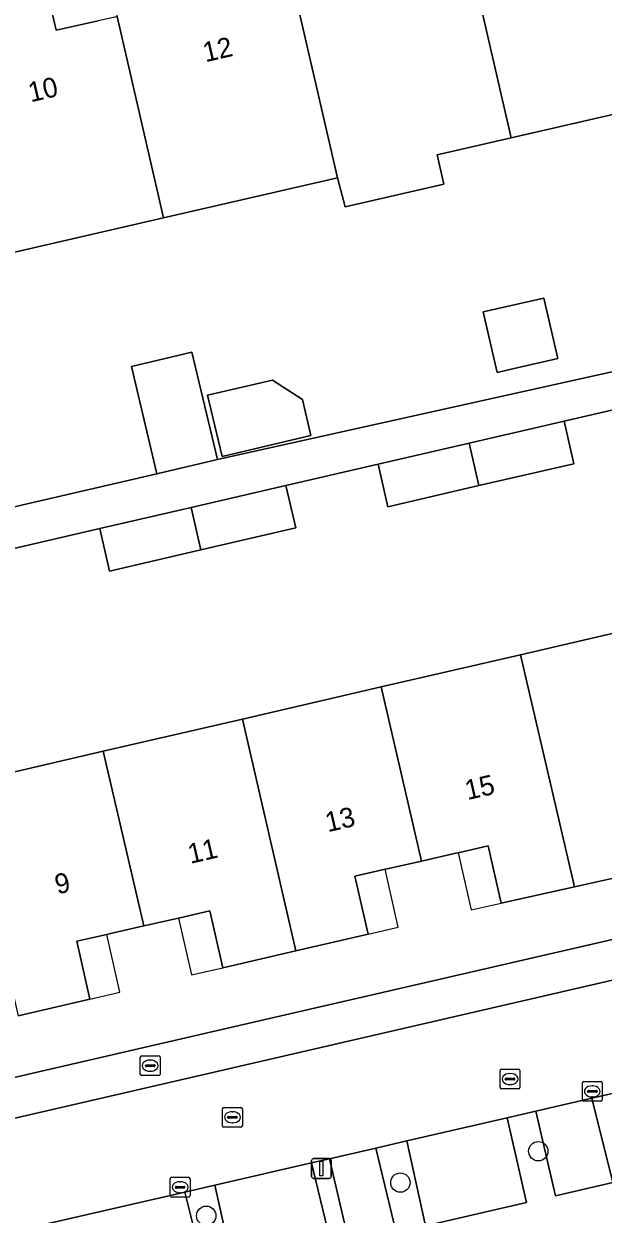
# Model space of a CAD drawing. Extents: x 156412 to 157779, y 382335 to 383768.
# Drawn here: x 156748.6 to 156777.8, y 382740.4 to 382800.5 of the extents above; entities that cross this region are included whole.
import ezdxf

# ---------------------------------------------------------------- set-up
doc = ezdxf.new("R2010")
doc.units = 0
for name, color, linetype in [('IMGEO_Boom', 7, 'Continuous'), ('IMGEO_Brandkraan', 7, 'Continuous'), ('IMGEO_Erf', 7, 'Continuous'), ('IMGEO_Kolk', 7, 'Continuous'), ('IMGEO_Lichtmast', 7, 'Continuous'), ('IMGEO_Pand', 7, 'Continuous'), ('IMGEO_Pand_nummerreeks', 7, 'Continuous'), ('IMGEO_Pand_overbouw', 7, 'Continuous'), ('IMGEO_Parkeervlak_open', 7, 'Continuous'), ('IMGEO_Rijbaan_lokaal_gesloten', 7, 'Continuous'), ('IMGEO_Rioolput', 7, 'Continuous'), ('IMGEO_Voetpad_open', 7, 'Continuous')]:
    doc.layers.add(name, color=color, linetype=linetype)

msp = doc.modelspace()

# ---------------------------------------------------------------- linework, layer by layer
at = {"layer": 'IMGEO_Boom'}
for centre in [(156774.54, 382743.611), (156767.583, 382742.024), (156757.788, 382740.35)]:
    msp.add_circle(centre, 0.489, dxfattribs=at)
at = {"layer": 'IMGEO_Brandkraan'}
for p, q in [((156754.46, 382747.503), (156754.46, 382748.355)), ((156754.535, 382748.429), (156755.387, 382748.429)), ((156755.461, 382748.355), (156755.461, 382747.503)), ((156754.719, 382747.923), (156754.719, 382747.935)), ((156755.157, 382747.886), (156754.759, 382747.886)), ((156754.762, 382747.972), (156755.16, 382747.972)), ((156754.948, 382748.209), (156754.973, 382748.209)), ((156755.203, 382747.935), (156755.203, 382747.923)), ((156755.387, 382747.429), (156754.535, 382747.429)), ((156754.971, 382747.649), (156754.946, 382747.649))]:
    msp.add_line(p, q, dxfattribs=at)
for points in [[(156754.46, 382747.503), (156754.46, 382748.355)], [(156754.535, 382748.429), (156755.387, 382748.429)], [(156755.461, 382748.355), (156755.461, 382747.503)], [(156755.387, 382747.429), (156754.535, 382747.429)]]:
    msp.add_lwpolyline(points, dxfattribs=at)
for centre, radius, start, end in [((156754.537, 382748.353), 0.0765, 91.55205, 178.44795), ((156754.537, 382748.353), 0.0765, 91.55205, 178.44795), ((156755.385, 382748.353), 0.0765, 1.55205, 88.44795), ((156755.385, 382748.353), 0.0765, 1.55205, 88.44795), ((156754.759, 382747.932), 0.0403, 85.87752, 175.75265), ((156754.756, 382747.922), 0.0366, 178.93798, 274.71019), ((156755.16, 382747.929), 0.043, 264.86636, 352.45326), ((156755.164, 382747.934), 0.0386, 1.73085, 96.63898), ((156754.537, 382747.505), 0.0765, 181.55205, 268.44795), ((156754.537, 382747.505), 0.0765, 181.55205, 268.44795), ((156755.385, 382747.505), 0.0765, 271.55205, 358.44795), ((156755.385, 382747.505), 0.0765, 271.55205, 358.44795)]:
    msp.add_arc(centre, radius, start, end, dxfattribs=at)
for centre, major_axis, ratio, start_param, end_param in [((156754.947, 382747.929), (-0.387, 0.002), 0.722429, 4.712389, 7.853982), ((156754.972, 382747.929), (-0.39, 0.002), 0.717154, 1.570796, 4.712389)]:
    msp.add_ellipse(centre, major_axis=major_axis, ratio=ratio, start_param=start_param, end_param=end_param, dxfattribs=at)
at = {"layer": 'IMGEO_Erf'}
for points in [[(156749.747, 382802.241), (156750.209, 382800.213), (156752.332, 382800.682)], [(156714.452, 382768.346), (156755.297, 382777.813), (156754.022, 382783.223), (156757.067, 382783.957), (156758.348, 382778.532), (156782.042, 382783.801), (156781.512, 382786.185), (156784.308, 382786.805), (156784.837, 382784.421), (156784.918, 382784.438), (156782.104, 382796.837), (156773.17, 382794.779), (156769.439, 382793.919), (156769.78, 382792.438), (156764.802, 382791.291), (156764.402, 382792.758), (156755.634, 382790.738), (156746.866, 382788.718)], [(156745.585, 382762.179), (156752.593, 382763.802), (156759.61, 382765.428), (156766.618, 382767.051), (156773.645, 382768.679), (156780.656, 382770.302), (156787.812, 382771.96), (156785.823, 382780.519), (156781.141, 382779.436), (156780.645, 382781.578), (156775.843, 382780.467), (156776.339, 382778.324), (156771.546, 382777.215), (156766.95, 382776.152), (156766.454, 382778.295), (156761.808, 382777.22), (156762.304, 382775.077), (156757.519, 382773.97), (156752.915, 382772.905), (156752.419, 382775.048), (156747.802, 382773.98)], [(156779.993, 382757.773), (156776.368, 382756.96), (156772.667, 382756.13), (156772.011, 382759.024), (156770.502, 382758.681), (156770.374, 382758.652), (156768.655, 382758.262), (156766.92, 382757.868), (156766.813, 382757.844), (156765.292, 382757.499), (156765.958, 382754.567), (156762.316, 382753.727), (156758.622, 382752.874), (156757.972, 382755.741), (156756.389, 382755.382), (156754.636, 382754.984), (156752.884, 382754.586), (156752.766, 382754.559), (156751.253, 382754.216), (156751.919, 382751.283), (156748.299, 382750.443)], [(156720.792, 382741.02), (156759.674, 382750), (156791.208, 382757.283)]]:
    msp.add_lwpolyline(points, dxfattribs=at)
for points in [[(156771.766, 382785.986), (156774.823, 382786.688), (156775.523, 382783.635), (156773.1, 382783.079), (156772.466, 382782.933)], [(156757.859, 382781.779), (156761.13, 382782.549), (156762.638, 382781.572), (156763.07, 382779.741), (156758.589, 382778.685)]]:
    msp.add_lwpolyline(points, close=True, dxfattribs=at)
at = {"layer": 'IMGEO_Kolk'}
for p, q in [((156776.839, 382747.129), (156777.691, 382747.129)), ((156776.764, 382746.203), (156776.764, 382747.055)), ((156777.023, 382746.623), (156777.023, 382746.635)), ((156777.461, 382746.586), (156777.063, 382746.586)), ((156777.066, 382746.672), (156777.464, 382746.672)), ((156777.252, 382746.909), (156777.277, 382746.909)), ((156777.507, 382746.635), (156777.507, 382746.623)), ((156777.765, 382747.055), (156777.765, 382746.203)), ((156777.691, 382746.129), (156776.839, 382746.129)), ((156777.275, 382746.349), (156777.25, 382746.349)), ((156756.045, 382742.292), (156756.897, 382742.292)), ((156755.97, 382741.366), (156755.97, 382742.218)), ((156756.229, 382741.786), (156756.229, 382741.798)), ((156756.667, 382741.749), (156756.269, 382741.749)), ((156756.272, 382741.835), (156756.67, 382741.835)), ((156756.458, 382742.072), (156756.483, 382742.072)), ((156756.713, 382741.798), (156756.713, 382741.786)), ((156756.971, 382742.218), (156756.971, 382741.366)), ((156756.897, 382741.292), (156756.045, 382741.292)), ((156756.481, 382741.512), (156756.456, 382741.512))]:
    msp.add_line(p, q, dxfattribs=at)
for points in [[(156776.839, 382747.129), (156777.691, 382747.129)], [(156776.764, 382746.203), (156776.764, 382747.055)], [(156777.765, 382747.055), (156777.765, 382746.203)], [(156777.691, 382746.129), (156776.839, 382746.129)], [(156756.045, 382742.292), (156756.897, 382742.292)], [(156755.97, 382741.366), (156755.97, 382742.218)], [(156756.971, 382742.218), (156756.971, 382741.366)], [(156756.897, 382741.292), (156756.045, 382741.292)]]:
    msp.add_lwpolyline(points, dxfattribs=at)
for centre, radius, start, end in [((156776.841, 382747.053), 0.0765, 91.55205, 178.44795), ((156776.841, 382747.053), 0.0765, 91.55205, 178.44795), ((156777.689, 382747.053), 0.0765, 1.55205, 88.44795), ((156777.689, 382747.053), 0.0765, 1.55205, 88.44795), ((156777.063, 382746.632), 0.0403, 85.87752, 175.75265), ((156777.06, 382746.622), 0.0366, 178.93798, 274.71019), ((156777.464, 382746.629), 0.043, 264.86636, 352.45326), ((156777.468, 382746.634), 0.0386, 1.73085, 96.63898), ((156776.841, 382746.205), 0.0765, 181.55205, 268.44795), ((156776.841, 382746.205), 0.0765, 181.55205, 268.44795), ((156777.689, 382746.205), 0.0765, 271.55205, 358.44795), ((156777.689, 382746.205), 0.0765, 271.55205, 358.44795), ((156756.047, 382742.216), 0.0765, 91.55205, 178.44795), ((156756.047, 382742.216), 0.0765, 91.55205, 178.44795), ((156756.895, 382742.216), 0.0765, 1.55205, 88.44795), ((156756.895, 382742.216), 0.0765, 1.55205, 88.44795), ((156756.269, 382741.795), 0.0403, 85.87752, 175.75265), ((156756.266, 382741.785), 0.0366, 178.93798, 274.71019), ((156756.67, 382741.792), 0.043, 264.86636, 352.45326), ((156756.674, 382741.797), 0.0386, 1.73085, 96.63898), ((156756.047, 382741.368), 0.0765, 181.55205, 268.44795), ((156756.047, 382741.368), 0.0765, 181.55205, 268.44795), ((156756.895, 382741.368), 0.0765, 271.55205, 358.44795), ((156756.895, 382741.368), 0.0765, 271.55205, 358.44795)]:
    msp.add_arc(centre, radius, start, end, dxfattribs=at)
for centre, major_axis, ratio, start_param, end_param in [((156777.251, 382746.629), (-0.387, 0.002), 0.722429, 4.712389, 7.853982), ((156777.276, 382746.629), (-0.39, 0.002), 0.717154, 1.570796, 4.712389), ((156756.457, 382741.792), (-0.387, 0.002), 0.722429, 4.712389, 7.853982), ((156756.482, 382741.792), (-0.39, 0.002), 0.717154, 1.570796, 4.712389)]:
    msp.add_ellipse(centre, major_axis=major_axis, ratio=ratio, start_param=start_param, end_param=end_param, dxfattribs=at)
at = {"layer": 'IMGEO_Lichtmast'}
for p, q in [((156763.101, 382742.339), (156763.101, 382743.139)), ((156763.101, 382743.139), (156763.101, 382742.339)), ((156763.201, 382743.239), (156763.991, 382743.239)), ((156763.991, 382743.239), (156763.201, 382743.239)), ((156764.091, 382743.139), (156764.091, 382742.339)), ((156764.091, 382742.339), (156764.091, 382743.139)), ((156763.991, 382742.239), (156763.201, 382742.239)), ((156763.201, 382742.239), (156763.991, 382742.239))]:
    msp.add_line(p, q, dxfattribs=at)
msp.add_lwpolyline([(156763.521, 382743.114), (156763.671, 382743.114), (156763.671, 382742.364), (156763.521, 382742.364), (156763.521, 382743.114)], dxfattribs=at)
for centre, start, end in [((156763.201, 382743.139), 90, 180), ((156763.201, 382743.139), 90, 180), ((156763.991, 382743.139), 0, 90), ((156763.991, 382743.139), 360, 90), ((156763.201, 382742.339), 180, 270), ((156763.201, 382742.339), 180, 270), ((156763.991, 382742.339), 270, 0), ((156763.991, 382742.339), 270, 0)]:
    msp.add_arc(centre, 0.1, start, end, dxfattribs=at)
at = {"layer": 'IMGEO_Pand'}
for points in [[(156779.772, 382807.008), (156776.501, 382806.275), (156776.034, 382808.302), (156773.462, 382807.709), (156773.264, 382808.567), (156770.171, 382807.854), (156770.837, 382804.948), (156773.17, 382794.779), (156782.104, 382796.837)], [(156770.837, 382804.948), (156770.627, 382804.901), (156770.011, 382804.764), (156767.728, 382804.254), (156767.262, 382806.281), (156764.689, 382805.69), (156764.492, 382806.547), (156761.396, 382805.835), (156762.07, 382802.905), (156764.402, 382792.758), (156764.802, 382791.291), (156769.78, 382792.438), (156769.439, 382793.919), (156773.17, 382794.779)], [(156762.07, 382802.905), (156761.86, 382802.859), (156761.094, 382802.691), (156758.959, 382802.223), (156758.5, 382804.252), (156755.925, 382803.67), (156755.731, 382804.528), (156752.619, 382803.824), (156753.294, 382800.894), (156755.634, 382790.738), (156764.402, 382792.758)], [(156753.294, 382800.894), (156753.109, 382800.853), (156752.332, 382800.682), (156750.209, 382800.213), (156749.747, 382802.241), (156747.173, 382801.655), (156746.977, 382802.513), (156743.854, 382801.802), (156744.524, 382798.891), (156746.866, 382788.718), (156755.634, 382790.738)], [(156771.766, 382785.986), (156772.466, 382782.933), (156773.1, 382783.079), (156775.523, 382783.635), (156774.823, 382786.688)], [(156754.022, 382783.223), (156755.297, 382777.813), (156758.348, 382778.532), (156757.067, 382783.957)], [(156757.859, 382781.779), (156758.589, 382778.685), (156763.07, 382779.741), (156762.638, 382781.572), (156761.13, 382782.549)], [(156771.546, 382777.215), (156776.339, 382778.324), (156775.843, 382780.467), (156771.048, 382779.358)], [(156771.546, 382777.215), (156771.048, 382779.358), (156766.454, 382778.295), (156766.95, 382776.152)], [(156757.023, 382776.113), (156757.519, 382773.97), (156762.304, 382775.077), (156761.808, 382777.22)], [(156757.023, 382776.113), (156752.419, 382775.048), (156752.915, 382772.905), (156757.519, 382773.97)], [(156773.645, 382768.679), (156776.368, 382756.96), (156779.993, 382757.773), (156779.327, 382760.705), (156780.967, 382761.077), (156782.711, 382761.473), (156780.656, 382770.302)], [(156773.645, 382768.679), (156766.618, 382767.051), (156768.655, 382758.262), (156770.374, 382758.652), (156770.502, 382758.681), (156772.011, 382759.024), (156772.667, 382756.13), (156776.368, 382756.96)], [(156766.618, 382767.051), (156759.61, 382765.428), (156762.316, 382753.727), (156765.958, 382754.567), (156765.292, 382757.499), (156766.813, 382757.844), (156766.92, 382757.868), (156768.655, 382758.262)], [(156754.636, 382754.984), (156756.389, 382755.382), (156757.972, 382755.741), (156758.622, 382752.874), (156762.316, 382753.727), (156759.61, 382765.428), (156752.593, 382763.802)], [(156752.593, 382763.802), (156745.585, 382762.179), (156748.299, 382750.443), (156751.919, 382751.283), (156751.253, 382754.216), (156752.766, 382754.559), (156752.884, 382754.586), (156754.636, 382754.984)]]:
    msp.add_lwpolyline(points, close=True, dxfattribs=at)
at = {"layer": 'IMGEO_Pand_overbouw'}
for points in [[(156772.667, 382756.13), (156772.011, 382759.024), (156770.502, 382758.681), (156771.159, 382755.792)], [(156767.478, 382754.918), (156766.813, 382757.844), (156765.292, 382757.499), (156765.958, 382754.567)], [(156758.622, 382752.874), (156757.972, 382755.741), (156756.389, 382755.382), (156757.041, 382752.509)], [(156751.919, 382751.283), (156753.431, 382751.634), (156752.766, 382754.559), (156751.253, 382754.216)]]:
    msp.add_lwpolyline(points, close=True, dxfattribs=at)
at = {"layer": 'IMGEO_Parkeervlak_open'}
for points in [[(156777.247, 382746.283), (156774.409, 382745.628), (156775.402, 382741.359), (156778.299, 382742.027)], [(156772.97, 382745.297), (156767.902, 382744.128), (156768.858, 382739.85), (156773.943, 382741.023)], [(156766.346, 382743.769), (156764.008, 382743.229), (156764.993, 382738.959), (156767.373, 382739.508)], [(156763.1, 382743.02), (156758.224, 382741.895), (156759.172, 382737.618), (156764.127, 382738.76)], [(156756.708, 382741.545), (156749.752, 382739.941), (156750.745, 382735.675), (156757.767, 382737.294)]]:
    msp.add_lwpolyline(points, close=True, dxfattribs=at)
at = {"layer": 'IMGEO_Rijbaan_lokaal_gesloten'}
for points in [[(156830.11, 382764.227), (156721.265, 382739.07)], [(156749.752, 382739.941), (156756.708, 382741.545), (156758.224, 382741.895), (156763.1, 382743.02), (156764.008, 382743.229), (156766.346, 382743.769), (156767.902, 382744.128), (156772.97, 382745.297), (156774.409, 382745.628), (156777.247, 382746.283), (156778.791, 382746.639)]]:
    msp.add_lwpolyline(points, dxfattribs=at)
at = {"layer": 'IMGEO_Rioolput'}
for p, q in [((156772.615, 382746.828), (156772.615, 382747.68)), ((156772.69, 382747.754), (156773.542, 382747.754)), ((156773.616, 382747.68), (156773.616, 382746.828)), ((156772.874, 382747.248), (156772.874, 382747.26)), ((156773.312, 382747.211), (156772.914, 382747.211)), ((156772.917, 382747.297), (156773.315, 382747.297)), ((156773.103, 382747.534), (156773.128, 382747.534)), ((156773.358, 382747.26), (156773.358, 382747.248)), ((156773.542, 382746.754), (156772.69, 382746.754)), ((156773.126, 382746.974), (156773.101, 382746.974)), ((156758.609, 382744.898), (156758.609, 382745.75)), ((156758.684, 382745.824), (156759.536, 382745.824)), ((156758.868, 382745.318), (156758.868, 382745.33)), ((156759.306, 382745.281), (156758.908, 382745.281)), ((156758.911, 382745.367), (156759.309, 382745.367)), ((156759.097, 382745.604), (156759.122, 382745.604)), ((156759.352, 382745.33), (156759.352, 382745.318)), ((156759.61, 382745.75), (156759.61, 382744.898)), ((156759.536, 382744.824), (156758.684, 382744.824)), ((156759.12, 382745.044), (156759.095, 382745.044))]:
    msp.add_line(p, q, dxfattribs=at)
for points in [[(156772.615, 382746.828), (156772.615, 382747.68)], [(156772.69, 382747.754), (156773.542, 382747.754)], [(156773.616, 382747.68), (156773.616, 382746.828)], [(156773.542, 382746.754), (156772.69, 382746.754)], [(156758.609, 382744.898), (156758.609, 382745.75)], [(156758.684, 382745.824), (156759.536, 382745.824)], [(156759.61, 382745.75), (156759.61, 382744.898)], [(156759.536, 382744.824), (156758.684, 382744.824)]]:
    msp.add_lwpolyline(points, dxfattribs=at)
for centre, radius, start, end in [((156772.692, 382747.678), 0.0765, 91.55205, 178.44795), ((156772.692, 382747.678), 0.0765, 91.55205, 178.44795), ((156773.54, 382747.678), 0.0765, 1.55205, 88.44795), ((156773.54, 382747.678), 0.0765, 1.55205, 88.44795), ((156772.914, 382747.257), 0.0403, 85.87752, 175.75265), ((156772.911, 382747.247), 0.0366, 178.93798, 274.71019), ((156773.315, 382747.254), 0.043, 264.86636, 352.45326), ((156773.319, 382747.259), 0.0386, 1.73085, 96.63898), ((156772.692, 382746.83), 0.0765, 181.55205, 268.44795), ((156772.692, 382746.83), 0.0765, 181.55205, 268.44795), ((156773.54, 382746.83), 0.0765, 271.55205, 358.44795), ((156773.54, 382746.83), 0.0765, 271.55205, 358.44795), ((156758.686, 382745.748), 0.0765, 91.55205, 178.44795), ((156758.686, 382745.748), 0.0765, 91.55205, 178.44795), ((156758.908, 382745.327), 0.0403, 85.87752, 175.75265), ((156758.905, 382745.317), 0.0366, 178.93798, 274.71019), ((156759.309, 382745.324), 0.043, 264.86636, 352.45326), ((156759.313, 382745.329), 0.0386, 1.73085, 96.63898), ((156759.534, 382745.748), 0.0765, 1.55205, 88.44795), ((156759.534, 382745.748), 0.0765, 1.55205, 88.44795), ((156758.686, 382744.9), 0.0765, 181.55205, 268.44795), ((156758.686, 382744.9), 0.0765, 181.55205, 268.44795), ((156759.534, 382744.9), 0.0765, 271.55205, 358.44795), ((156759.534, 382744.9), 0.0765, 271.55205, 358.44795)]:
    msp.add_arc(centre, radius, start, end, dxfattribs=at)
for centre, major_axis, ratio, start_param, end_param in [((156773.102, 382747.254), (-0.387, 0.002), 0.722429, 4.712389, 7.853982), ((156773.127, 382747.254), (-0.39, 0.002), 0.717154, 1.570796, 4.712389), ((156759.096, 382745.324), (-0.387, 0.002), 0.722429, 4.712389, 7.853982), ((156759.121, 382745.324), (-0.39, 0.002), 0.717154, 1.570796, 4.712389)]:
    msp.add_ellipse(centre, major_axis=major_axis, ratio=ratio, start_param=start_param, end_param=end_param, dxfattribs=at)
at = {"layer": 'IMGEO_Voetpad_open'}
for points in [[(156830.11, 382764.227), (156940.449, 382789.73), (156940.042, 382791.626), (156869.58, 382775.359), (156866.975, 382774.768), (156865.597, 382774.441), (156795.182, 382758.201), (156793.73, 382757.867), (156791.208, 382757.283), (156759.674, 382750), (156720.792, 382741.02), (156721.265, 382739.07)], [(156785.319, 382782.658), (156784.918, 382784.438), (156784.837, 382784.421), (156782.042, 382783.801), (156758.348, 382778.532), (156755.297, 382777.813), (156714.452, 382768.346), (156714.914, 382766.356), (156715.207, 382766.425), (156719.606, 382767.456), (156724.398, 382768.565), (156728.963, 382769.621), (156733.796, 382770.739), (156738.423, 382771.81), (156742.998, 382772.868), (156747.802, 382773.98), (156752.419, 382775.048), (156757.023, 382776.113), (156761.808, 382777.22), (156766.454, 382778.295), (156771.048, 382779.358), (156775.843, 382780.467), (156780.645, 382781.578)]]:
    msp.add_lwpolyline(points, close=True, dxfattribs=at)
for points in [[(156778.791, 382746.639), (156777.247, 382746.283), (156778.299, 382742.027), (156775.402, 382741.359), (156774.409, 382745.628), (156772.97, 382745.297), (156773.943, 382741.023), (156768.858, 382739.85), (156767.902, 382744.128), (156766.346, 382743.769), (156767.373, 382739.508)], [(156764.993, 382738.959), (156764.008, 382743.229), (156763.1, 382743.02), (156764.127, 382738.76)], [(156759.172, 382737.618), (156758.224, 382741.895), (156756.708, 382741.545), (156757.767, 382737.294)]]:
    msp.add_lwpolyline(points, dxfattribs=at)

# ---------------------------------------------------------------- texts
at = {"layer": 'IMGEO_Pand_nummerreeks'}
for s, rotation, p in [('12', 12.9202, (156757.744, 382798.589)), ('10', 12.9202, (156748.933, 382796.567)), ('15', 12.96031, (156770.966, 382761.335)), ('13', 12.96031, (156763.92, 382759.713)), ('11', 12.95768, (156756.987, 382758.117)), ('9', 12.96031, (156750.278, 382756.574))]:
    msp.add_text(s, height=1, rotation=rotation, dxfattribs=at).set_placement(p)

doc.saveas('drawing.dxf')
